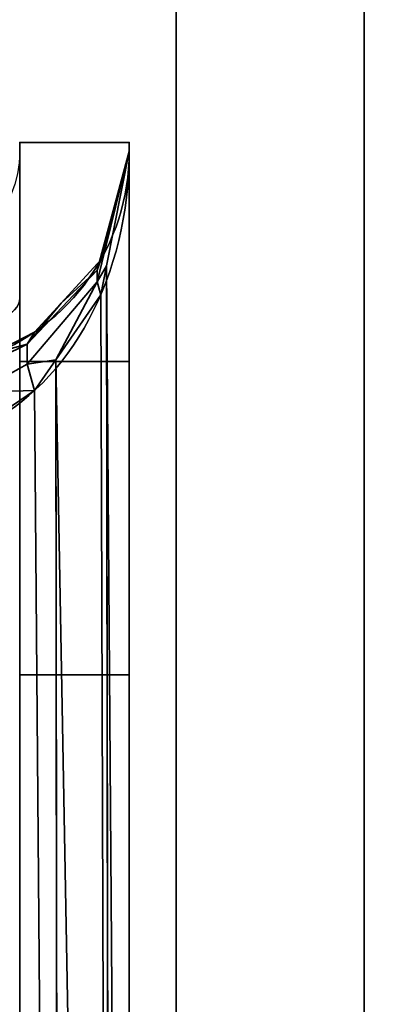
# Model space of a CAD drawing. Header units: millimetres. Extents: x -488 to 6688, y -115 to 115.
# Tile 519 of 656: x 1134.8 to 1137.14, y -3.1 to 3.18. Entities that reach past the tile are written whole.
import ezdxf

# ---------------------------------------------------------------- set-up
doc = ezdxf.new("R2010")
doc.units = ezdxf.units.MM
doc.layers.add('151', color=7, linetype='Continuous', true_color=0xffffff)

# ---------------------------------------------------------------- blocks, each defined once
blk = doc.blocks.new('UG_SURFACE_002')
at = {"layer": '151', "color": 252, "linetype": 'Continuous', "lineweight": 35}
for points in [[(2037.4999, -15, 2194.2501), (2037.4999, 115, 2194.2501), (962.5, 115, 2194.2501), (962.5, -15, 2194.2501)], [(1112.5, -15, 2044.25), (1112.5, 115, 2044.25), (1887.5, 115, 2044.25), (1887.5, -15, 2044.25)]]:
    blk.add_3dface(points, dxfattribs=at)
blk = doc.blocks.new('UG_SURFACE_115')
at = {"layer": '151', "color": 252, "linetype": 'Continuous', "lineweight": 35}
for points in [[(1135.5, 2.4, 1166.25), (1135.5, 2.4, 981.25), (1134.8, 2.4, 981.25), (1134.8, 2.4, 1166.25)], [(1135.5, 1, 1166.25), (1135.5, 2.4, 1166.25), (1134.8, 2.4, 1166.25), (1134.8, 1, 1166.25)], [(1134.8, -18.0201, 981.25), (1134.8, 2.4, 981.25), (1135.5, 2.4, 981.25), (1135.5, -18.0201, 981.25)], [(1135.5, 2.4, 981.25), (1135.5, -6.686, 985.2349), (1135.5, -7.1779, 984.9508)], [(1135.5, -7.1779, 984.9508), (1135.5, -7.7428, 984.8915), (1135.5, -18.0201, 981.25), (1135.5, 2.4, 981.25)], [(1135.5, 2.4, 981.25), (1135.5, -6.234, 986.25), (1135.5, -6.3521, 985.6944)], [(1135.5, 2.4, 981.25), (1135.5, 2.4, 1166.25), (1135.5, 2.341, 1006.8141)], [(1135.5, -6.3521, 985.6944), (1135.5, -6.686, 985.2349), (1135.5, 2.4, 981.25)], [(1135.5, 2.341, 1006.8141), (1135.5, -6.234, 986.25), (1135.5, 2.4, 981.25)], [(1135.5, 2.4, 1166.25), (1135.5, 2.341, 1165.6859), (1135.5, 2.341, 1006.8141)], [(1135.5, 2.4, 1166.25), (1135.5, 1, 1166.25), (1135.5, 2.341, 1165.6859)], [(1135.295, 1.5094, 1165.1908), (1135.5, 2.341, 1165.6859), (1135.3548, 1.6119, 1165.3718)], [(1135.3611, 1.8146, 1165.1392), (1135.5, 2.341, 1165.6859), (1135.295, 1.5849, 1165.0817)], [(1135.5, 2.341, 1165.6859), (1135.295, 1.5094, 1165.1908), (1135.295, 1.5849, 1165.0817)], [(1135.295, 1.5849, 1007.4183), (1135.5, 2.341, 1006.8141), (1135.3611, 1.8146, 1007.3608)], [(1135.3548, 1.6119, 1007.1282), (1135.5, 2.341, 1006.8141), (1135.295, 1.5094, 1007.3092)], [(1135.5, 2.341, 1006.8141), (1135.295, 1.5849, 1007.4183), (1135.295, 1.5094, 1007.3092)], [(1135.3548, 1.6119, 1165.3718), (1135.5, 2.341, 1165.6859), (1135.5, -18.0201, 1173.3412)], [(1135.5, -18.0201, 999.1588), (1135.5, 2.341, 1006.8141), (1135.3548, 1.6119, 1007.1282)], [(1135.5, 2.341, 1006.8141), (1135.5, 2.341, 1165.6859), (1135.3611, 1.8146, 1165.1392), (1135.3611, 1.8146, 1007.3608)], [(1135.5, 2.341, 1006.8141), (1135.5, -4.7428, 996.1085), (1135.5, -4.1779, 996.0492)], [(1135.5, -18.0201, 1173.3412), (1135.5, 2.341, 1165.6859), (1135.5, 1, 1166.25)], [(1135.5, 2.341, 1006.8141), (1135.5, -3.686, 995.7651), (1135.5, -3.3521, 995.3056)], [(1135.5, 2.341, 1006.8141), (1135.5, -18.0201, 999.1588), (1135.5, -5.283, 995.933), (1135.5, -4.7428, 996.1085)], [(1135.5, -4.1779, 996.0492), (1135.5, -3.686, 995.7651), (1135.5, 2.341, 1006.8141)], [(1135.5, -6.3521, 986.8056), (1135.5, 2.341, 1006.8141), (1135.5, -3.3521, 994.1944)], [(1135.5, 2.341, 1006.8141), (1135.5, -6.3521, 986.8056), (1135.5, -6.234, 986.25)], [(1135.5, -3.3521, 995.3056), (1135.5, -3.234, 994.75), (1135.5, 2.341, 1006.8141)], [(1135.5, 2.341, 1006.8141), (1135.5, -3.234, 994.75), (1135.5, -3.3521, 994.1944)], [(1135.295, 1.5849, 1165.0817), (1135.3178, 1.6503, 1164.9686), (1135.3611, 1.8146, 1165.1392)], [(1135.3611, 1.8146, 1007.3608), (1135.3178, 1.6503, 1007.5314), (1135.295, 1.5849, 1007.4183)], [(1135.3178, 1.6503, 1007.5314), (1135.3611, 1.8146, 1165.1392), (1135.3178, 1.6503, 1164.9686)], [(1135.3178, 1.6503, 1007.5314), (1135.3611, 1.8146, 1007.3608), (1135.3611, 1.8146, 1165.1392)], [(1135.065, 1.3742, 1164.6819), (1135.3178, 1.6503, 1164.9686), (1135.295, 1.5849, 1165.0817)], [(1135.3178, 1.6503, 1164.9686), (1135.065, 1.3742, 1007.8181), (1135.3178, 1.6503, 1007.5314)], [(1135.3178, 1.6503, 1164.9686), (1135.065, 1.3742, 1164.6819), (1135.065, 1.3742, 1007.8181)], [(1135.295, 1.5849, 1007.4183), (1135.3178, 1.6503, 1007.5314), (1135.065, 1.3742, 1007.8181)], [(1135.295, 1.5849, 1165.0817), (1134.8485, 1.112, 1164.6972), (1135.065, 1.3742, 1164.6819)], [(1135.295, 1.5849, 1165.0817), (1135.295, 1.5094, 1165.1908), (1134.8485, 0.983, 1164.8835), (1134.8485, 1.112, 1164.6972)], [(1135.065, 1.3742, 1007.8181), (1134.8485, 1.112, 1007.8028), (1135.295, 1.5849, 1007.4183)], [(1135.295, 1.5094, 1007.3092), (1135.295, 1.5849, 1007.4183), (1134.8485, 1.112, 1007.8028), (1134.8485, 0.983, 1007.6165)], [(1135.3548, 1.6119, 1165.3718), (1135.3178, 1.4265, 1165.2919), (1135.295, 1.5094, 1165.1908)], [(1135.295, 1.5094, 1007.3092), (1135.3178, 1.4265, 1007.2081), (1135.3548, 1.6119, 1007.1282)], [(1135.3178, 1.4265, 1165.2919), (1135.3548, 1.6119, 1165.3718), (1135.3824, -18.2166, 1172.8187)], [(1135.3824, -18.2166, 999.6814), (1135.3548, 1.6119, 1007.1282), (1135.3178, 1.4265, 1007.2081)], [(1135.5, -18.0201, 1173.3412), (1135.3862, -18.2146, 1172.8238), (1135.3548, 1.6119, 1165.3718)], [(1135.3862, -18.2146, 1172.8238), (1135.3824, -18.2166, 1172.8187), (1135.3548, 1.6119, 1165.3718)], [(1135.3548, 1.6119, 1007.1282), (1135.3824, -18.2166, 999.6814), (1135.3862, -18.2146, 999.6762)], [(1135.3548, 1.6119, 1007.1282), (1135.3862, -18.2146, 999.6762), (1135.5, -18.0201, 999.1588)], [(1135.0309, 1.0117, 1165.1131), (1134.8485, 0.983, 1164.8835), (1135.295, 1.5094, 1165.1908)], [(1135.295, 1.5094, 1007.3092), (1134.8485, 0.983, 1007.6165), (1135.0309, 1.0117, 1007.3869)], [(1135.295, 1.5094, 1165.1908), (1135.3178, 1.4265, 1165.2919), (1135.0309, 1.0117, 1165.1131)], [(1135.0309, 1.0117, 1007.3869), (1135.3178, 1.4265, 1007.2081), (1135.295, 1.5094, 1007.3092)], [(1135.0309, 1.0117, 1165.1131), (1135.3178, 1.4265, 1165.2919), (1135.3824, -18.2166, 1172.8187)], [(1135.3824, -18.2166, 999.6814), (1135.3178, 1.4265, 1007.2081), (1135.0309, 1.0117, 1007.3869)], [(1134.8485, 1.112, 1164.6972), (1134.895, 1.1886, 1164.4892), (1135.065, 1.3742, 1164.6819)], [(1135.065, 1.3742, 1007.8181), (1134.895, 1.1886, 1008.0109), (1134.8485, 1.112, 1007.8028)], [(1134.895, 1.1886, 1008.0109), (1135.065, 1.3742, 1164.6819), (1134.895, 1.1886, 1164.4892)], [(1134.895, 1.1886, 1008.0109), (1135.065, 1.3742, 1007.8181), (1135.065, 1.3742, 1164.6819)], [(1134.6321, 1.0547, 1164.35), (1134.895, 1.1886, 1164.4892), (1134.8485, 1.112, 1164.6972)], [(1134.895, 1.1886, 1164.4892), (1134.6321, 1.0547, 1008.15), (1134.895, 1.1886, 1008.0109)], [(1134.895, 1.1886, 1164.4892), (1134.6321, 1.0547, 1164.35), (1134.6321, 1.0547, 1008.15)], [(1134.8485, 1.112, 1007.8028), (1134.895, 1.1886, 1008.0109), (1134.6321, 1.0547, 1008.15)], [(1134.8485, 1.112, 1164.6972), (1134.5266, 0.9546, 1164.5662), (1134.6321, 1.0547, 1164.35)], [(1134.8485, 1.112, 1164.6972), (1134.8485, 0.983, 1164.8835), (1134.5266, 0.8049, 1164.7823), (1134.5266, 0.9546, 1164.5662)], [(1134.6321, 1.0547, 1008.15), (1134.5266, 0.9546, 1007.9339), (1134.8485, 1.112, 1007.8028)], [(1134.8485, 0.983, 1007.6165), (1134.8485, 1.112, 1007.8028), (1134.5266, 0.9546, 1007.9339), (1134.5266, 0.8049, 1007.7177)], [(1135.0309, 1.0117, 1165.1131), (1134.895, 0.8152, 1165.0285), (1134.8485, 0.983, 1164.8835)], [(1134.8485, 0.983, 1007.6165), (1134.895, 0.8152, 1007.4716), (1135.0309, 1.0117, 1007.3869)], [(1134.895, 0.8152, 1165.0285), (1135.0309, 1.0117, 1165.1131), (1135.0532, -18.3807, 1172.3822)], [(1135.0532, -18.3807, 1000.1178), (1135.0309, 1.0117, 1007.3869), (1134.895, 0.8152, 1007.4716)], [(1135.3824, -18.2166, 1172.8187), (1135.056, -18.38, 1172.3839), (1135.0309, 1.0117, 1165.1131)], [(1135.056, -18.38, 1172.3839), (1135.0532, -18.3807, 1172.3822), (1135.0309, 1.0117, 1165.1131)], [(1135.0309, 1.0117, 1007.3869), (1135.0532, -18.3807, 1000.1178), (1135.056, -18.38, 1000.1161)], [(1135.0309, 1.0117, 1007.3869), (1135.056, -18.38, 1000.1161), (1135.3824, -18.2166, 999.6814)], [(1134.5266, 0.8049, 1164.7823), (1134.8485, 0.983, 1164.8835), (1134.895, 0.8152, 1165.0285)], [(1134.895, 0.8152, 1007.4716), (1134.8485, 0.983, 1007.6165), (1134.5266, 0.8049, 1007.7177)], [(1134.8, 1, 1178.6225), (1135.5, 1, 1178.6225), (1135.5, 1, 1166.25), (1134.8, 1, 1166.25)], [(1134.8, -1, 1191.25), (1135.5, -1, 1191.25), (1135.5, 1, 1178.6225), (1134.8, 1, 1178.6225)], [(1135.5, -18.0201, 1191.25), (1135.5, 1, 1166.25), (1135.5, -5.7051, 1176.9471)], [(1135.5, -3.686, 1178.7652), (1135.5, -3.3521, 1178.3056), (1135.5, 1, 1178.6225), (1135.5, -1, 1191.25)], [(1135.5, -3.3521, 1178.3056), (1135.5, -3.234, 1177.75), (1135.5, 1, 1178.6225)], [(1135.5, 1, 1166.25), (1135.5, -18.0201, 1191.25), (1135.5, -18.0201, 1173.3412)], [(1135.5, 1, 1166.25), (1135.5, -5.283, 1176.567), (1135.5, -5.7051, 1176.9471)], [(1135.5, 1, 1166.25), (1135.5, -4.7428, 1176.3915), (1135.5, -5.283, 1176.567)], [(1135.5, 1, 1166.25), (1135.5, -4.1779, 1176.4508), (1135.5, -4.7428, 1176.3915)], [(1135.5, 1, 1166.25), (1135.5, -3.686, 1176.7348), (1135.5, -4.1779, 1176.4508)], [(1135.5, 1, 1166.25), (1135.5, -3.3521, 1177.1944), (1135.5, -3.686, 1176.7348)], [(1135.5, 1, 1166.25), (1135.5, -3.234, 1177.75), (1135.5, -3.3521, 1177.1944)], [(1135.5, 1, 1166.25), (1135.5, 1, 1178.6225), (1135.5, -3.234, 1177.75)], [(1134.895, 0.8152, 1165.0285), (1134.5648, 0.5925, 1164.9325), (1134.5266, 0.8049, 1164.7823)], [(1134.5266, 0.8049, 1007.7177), (1134.5648, 0.5925, 1007.5675), (1134.895, 0.8152, 1007.4716)], [(1134.5648, 0.5925, 1164.9325), (1134.895, 0.8152, 1165.0285), (1135.0532, -18.3807, 1172.3822)], [(1135.0532, -18.3807, 1000.1178), (1134.895, 0.8152, 1007.4716), (1134.5648, 0.5925, 1007.5675)], [(1135.0532, -18.3807, 1172.3822), (1134.5648, -18.4849, 1172.1051), (1134.5648, 0.5925, 1164.9325)], [(1134.5648, 0.5925, 1007.5675), (1134.5648, -18.4849, 1000.3949), (1135.0532, -18.3807, 1000.1178)], [(1135.5, -18.0201, 1191.25), (1135.5, -1, 1191.25), (1134.8, -1, 1191.25), (1134.8, -18.0201, 1191.25)], [(1135.5, -1, 1191.25), (1135.5, -4.1779, 1179.0491), (1135.5, -3.686, 1178.7652)], [(1135.5, -1, 1191.25), (1135.5, -7.1779, 1187.5491), (1135.5, -6.686, 1187.2652)], [(1135.5, -1, 1191.25), (1135.5, -6.234, 1186.25), (1135.5, -4.7428, 1179.1085), (1135.5, -4.1779, 1179.0491)], [(1135.5, -6.686, 1187.2652), (1135.5, -6.3521, 1186.8056), (1135.5, -1, 1191.25)], [(1135.5, -1, 1191.25), (1135.5, -18.0201, 1191.25), (1135.5, -7.7428, 1187.6086), (1135.5, -7.1779, 1187.5491)], [(1135.5, -6.3521, 1186.8056), (1135.5, -6.234, 1186.25), (1135.5, -1, 1191.25)]]:
    blk.add_3dface(points, dxfattribs=at)
blk = doc.blocks.new('UG_SURFACE_118')
at = {"layer": '151', "color": 252, "linetype": 'Continuous', "lineweight": 35}
for points in [[(1135.5, 2.4, 1166.25), (1135.5, 2.4, 981.25), (1134.8, 2.4, 981.25), (1134.8, 2.4, 1166.25)], [(1135.5, 1, 1166.25), (1135.5, 2.4, 1166.25), (1134.8, 2.4, 1166.25), (1134.8, 1, 1166.25)], [(1134.8, -18.0201, 981.25), (1134.8, 2.4, 981.25), (1135.5, 2.4, 981.25), (1135.5, -18.0201, 981.25)], [(1135.5, 2.4, 981.25), (1135.5, -6.686, 985.2349), (1135.5, -7.1779, 984.9508)], [(1135.5, -7.1779, 984.9508), (1135.5, -7.7428, 984.8915), (1135.5, -18.0201, 981.25), (1135.5, 2.4, 981.25)], [(1135.5, 2.4, 981.25), (1135.5, -6.234, 986.25), (1135.5, -6.3521, 985.6944)], [(1135.5, 2.4, 981.25), (1135.5, 2.4, 1166.25), (1135.5, 2.341, 1006.8141)], [(1135.5, -6.3521, 985.6944), (1135.5, -6.686, 985.2349), (1135.5, 2.4, 981.25)], [(1135.5, 2.341, 1006.8141), (1135.5, -6.234, 986.25), (1135.5, 2.4, 981.25)], [(1135.5, 2.4, 1166.25), (1135.5, 2.341, 1165.6859), (1135.5, 2.341, 1006.8141)], [(1135.5, 2.4, 1166.25), (1135.5, 1, 1166.25), (1135.5, 2.341, 1165.6859)], [(1135.295, 1.5094, 1165.1908), (1135.5, 2.341, 1165.6859), (1135.3548, 1.6119, 1165.3718)], [(1135.3611, 1.8146, 1165.1392), (1135.5, 2.341, 1165.6859), (1135.295, 1.5849, 1165.0817)], [(1135.5, 2.341, 1165.6859), (1135.295, 1.5094, 1165.1908), (1135.295, 1.5849, 1165.0817)], [(1135.295, 1.5849, 1007.4183), (1135.5, 2.341, 1006.8141), (1135.3611, 1.8146, 1007.3608)], [(1135.3548, 1.6119, 1007.1282), (1135.5, 2.341, 1006.8141), (1135.295, 1.5094, 1007.3092)], [(1135.5, 2.341, 1006.8141), (1135.295, 1.5849, 1007.4183), (1135.295, 1.5094, 1007.3092)], [(1135.3548, 1.6119, 1165.3718), (1135.5, 2.341, 1165.6859), (1135.5, -18.0201, 1173.3412)], [(1135.5, -18.0201, 999.1588), (1135.5, 2.341, 1006.8141), (1135.3548, 1.6119, 1007.1282)], [(1135.5, 2.341, 1006.8141), (1135.5, 2.341, 1165.6859), (1135.3611, 1.8146, 1165.1392), (1135.3611, 1.8146, 1007.3608)], [(1135.5, 2.341, 1006.8141), (1135.5, -4.7428, 996.1085), (1135.5, -4.1779, 996.0492)], [(1135.5, -18.0201, 1173.3412), (1135.5, 2.341, 1165.6859), (1135.5, 1, 1166.25)], [(1135.5, 2.341, 1006.8141), (1135.5, -3.686, 995.7651), (1135.5, -3.3521, 995.3056)], [(1135.5, 2.341, 1006.8141), (1135.5, -18.0201, 999.1588), (1135.5, -5.283, 995.933), (1135.5, -4.7428, 996.1085)], [(1135.5, -4.1779, 996.0492), (1135.5, -3.686, 995.7651), (1135.5, 2.341, 1006.8141)], [(1135.5, -6.3521, 986.8056), (1135.5, 2.341, 1006.8141), (1135.5, -3.3521, 994.1944)], [(1135.5, 2.341, 1006.8141), (1135.5, -6.3521, 986.8056), (1135.5, -6.234, 986.25)], [(1135.5, -3.3521, 995.3056), (1135.5, -3.234, 994.75), (1135.5, 2.341, 1006.8141)], [(1135.5, 2.341, 1006.8141), (1135.5, -3.234, 994.75), (1135.5, -3.3521, 994.1944)], [(1135.295, 1.5849, 1165.0817), (1135.3178, 1.6503, 1164.9686), (1135.3611, 1.8146, 1165.1392)], [(1135.3611, 1.8146, 1007.3608), (1135.3178, 1.6503, 1007.5314), (1135.295, 1.5849, 1007.4183)], [(1135.3178, 1.6503, 1007.5314), (1135.3611, 1.8146, 1165.1392), (1135.3178, 1.6503, 1164.9686)], [(1135.3178, 1.6503, 1007.5314), (1135.3611, 1.8146, 1007.3608), (1135.3611, 1.8146, 1165.1392)], [(1135.065, 1.3742, 1164.6819), (1135.3178, 1.6503, 1164.9686), (1135.295, 1.5849, 1165.0817)], [(1135.3178, 1.6503, 1164.9686), (1135.065, 1.3742, 1007.8181), (1135.3178, 1.6503, 1007.5314)], [(1135.3178, 1.6503, 1164.9686), (1135.065, 1.3742, 1164.6819), (1135.065, 1.3742, 1007.8181)], [(1135.295, 1.5849, 1007.4183), (1135.3178, 1.6503, 1007.5314), (1135.065, 1.3742, 1007.8181)], [(1135.295, 1.5849, 1165.0817), (1134.8485, 1.112, 1164.6972), (1135.065, 1.3742, 1164.6819)], [(1135.295, 1.5849, 1165.0817), (1135.295, 1.5094, 1165.1908), (1134.8485, 0.983, 1164.8835), (1134.8485, 1.112, 1164.6972)], [(1135.065, 1.3742, 1007.8181), (1134.8485, 1.112, 1007.8028), (1135.295, 1.5849, 1007.4183)], [(1135.295, 1.5094, 1007.3092), (1135.295, 1.5849, 1007.4183), (1134.8485, 1.112, 1007.8028), (1134.8485, 0.983, 1007.6165)], [(1135.3548, 1.6119, 1165.3718), (1135.3178, 1.4265, 1165.2919), (1135.295, 1.5094, 1165.1908)], [(1135.295, 1.5094, 1007.3092), (1135.3178, 1.4265, 1007.2081), (1135.3548, 1.6119, 1007.1282)], [(1135.3178, 1.4265, 1165.2919), (1135.3548, 1.6119, 1165.3718), (1135.3824, -18.2166, 1172.8187)], [(1135.3824, -18.2166, 999.6814), (1135.3548, 1.6119, 1007.1282), (1135.3178, 1.4265, 1007.2081)], [(1135.5, -18.0201, 1173.3412), (1135.3862, -18.2146, 1172.8238), (1135.3548, 1.6119, 1165.3718)], [(1135.3862, -18.2146, 1172.8238), (1135.3824, -18.2166, 1172.8187), (1135.3548, 1.6119, 1165.3718)], [(1135.3548, 1.6119, 1007.1282), (1135.3824, -18.2166, 999.6814), (1135.3862, -18.2146, 999.6762)], [(1135.3548, 1.6119, 1007.1282), (1135.3862, -18.2146, 999.6762), (1135.5, -18.0201, 999.1588)], [(1135.0309, 1.0117, 1165.1131), (1134.8485, 0.983, 1164.8835), (1135.295, 1.5094, 1165.1908)], [(1135.295, 1.5094, 1007.3092), (1134.8485, 0.983, 1007.6165), (1135.0309, 1.0117, 1007.3869)], [(1135.295, 1.5094, 1165.1908), (1135.3178, 1.4265, 1165.2919), (1135.0309, 1.0117, 1165.1131)], [(1135.0309, 1.0117, 1007.3869), (1135.3178, 1.4265, 1007.2081), (1135.295, 1.5094, 1007.3092)], [(1135.0309, 1.0117, 1165.1131), (1135.3178, 1.4265, 1165.2919), (1135.3824, -18.2166, 1172.8187)], [(1135.3824, -18.2166, 999.6814), (1135.3178, 1.4265, 1007.2081), (1135.0309, 1.0117, 1007.3869)], [(1134.8485, 1.112, 1164.6972), (1134.895, 1.1886, 1164.4892), (1135.065, 1.3742, 1164.6819)], [(1135.065, 1.3742, 1007.8181), (1134.895, 1.1886, 1008.0109), (1134.8485, 1.112, 1007.8028)], [(1134.895, 1.1886, 1008.0109), (1135.065, 1.3742, 1164.6819), (1134.895, 1.1886, 1164.4892)], [(1134.895, 1.1886, 1008.0109), (1135.065, 1.3742, 1007.8181), (1135.065, 1.3742, 1164.6819)], [(1134.6321, 1.0547, 1164.35), (1134.895, 1.1886, 1164.4892), (1134.8485, 1.112, 1164.6972)], [(1134.895, 1.1886, 1164.4892), (1134.6321, 1.0547, 1008.15), (1134.895, 1.1886, 1008.0109)], [(1134.895, 1.1886, 1164.4892), (1134.6321, 1.0547, 1164.35), (1134.6321, 1.0547, 1008.15)], [(1134.8485, 1.112, 1007.8028), (1134.895, 1.1886, 1008.0109), (1134.6321, 1.0547, 1008.15)], [(1134.8485, 1.112, 1164.6972), (1134.5266, 0.9546, 1164.5662), (1134.6321, 1.0547, 1164.35)], [(1134.8485, 1.112, 1164.6972), (1134.8485, 0.983, 1164.8835), (1134.5266, 0.8049, 1164.7823), (1134.5266, 0.9546, 1164.5662)], [(1134.6321, 1.0547, 1008.15), (1134.5266, 0.9546, 1007.9339), (1134.8485, 1.112, 1007.8028)], [(1134.8485, 0.983, 1007.6165), (1134.8485, 1.112, 1007.8028), (1134.5266, 0.9546, 1007.9339), (1134.5266, 0.8049, 1007.7177)], [(1135.0309, 1.0117, 1165.1131), (1134.895, 0.8152, 1165.0285), (1134.8485, 0.983, 1164.8835)], [(1134.8485, 0.983, 1007.6165), (1134.895, 0.8152, 1007.4716), (1135.0309, 1.0117, 1007.3869)], [(1134.895, 0.8152, 1165.0285), (1135.0309, 1.0117, 1165.1131), (1135.0532, -18.3807, 1172.3822)], [(1135.0532, -18.3807, 1000.1178), (1135.0309, 1.0117, 1007.3869), (1134.895, 0.8152, 1007.4716)], [(1135.3824, -18.2166, 1172.8187), (1135.056, -18.38, 1172.3839), (1135.0309, 1.0117, 1165.1131)], [(1135.056, -18.38, 1172.3839), (1135.0532, -18.3807, 1172.3822), (1135.0309, 1.0117, 1165.1131)], [(1135.0309, 1.0117, 1007.3869), (1135.0532, -18.3807, 1000.1178), (1135.056, -18.38, 1000.1161)], [(1135.0309, 1.0117, 1007.3869), (1135.056, -18.38, 1000.1161), (1135.3824, -18.2166, 999.6814)], [(1134.5266, 0.8049, 1164.7823), (1134.8485, 0.983, 1164.8835), (1134.895, 0.8152, 1165.0285)], [(1134.895, 0.8152, 1007.4716), (1134.8485, 0.983, 1007.6165), (1134.5266, 0.8049, 1007.7177)], [(1134.8, 1, 1178.6225), (1135.5, 1, 1178.6225), (1135.5, 1, 1166.25), (1134.8, 1, 1166.25)], [(1134.8, -1, 1191.25), (1135.5, -1, 1191.25), (1135.5, 1, 1178.6225), (1134.8, 1, 1178.6225)], [(1135.5, -18.0201, 1191.25), (1135.5, 1, 1166.25), (1135.5, -5.7051, 1176.9471)], [(1135.5, -3.686, 1178.7652), (1135.5, -3.3521, 1178.3056), (1135.5, 1, 1178.6225), (1135.5, -1, 1191.25)], [(1135.5, -3.3521, 1178.3056), (1135.5, -3.234, 1177.75), (1135.5, 1, 1178.6225)], [(1135.5, 1, 1166.25), (1135.5, -18.0201, 1191.25), (1135.5, -18.0201, 1173.3412)], [(1135.5, 1, 1166.25), (1135.5, -5.283, 1176.567), (1135.5, -5.7051, 1176.9471)], [(1135.5, 1, 1166.25), (1135.5, -4.7428, 1176.3915), (1135.5, -5.283, 1176.567)], [(1135.5, 1, 1166.25), (1135.5, -4.1779, 1176.4508), (1135.5, -4.7428, 1176.3915)], [(1135.5, 1, 1166.25), (1135.5, -3.686, 1176.7348), (1135.5, -4.1779, 1176.4508)], [(1135.5, 1, 1166.25), (1135.5, -3.3521, 1177.1944), (1135.5, -3.686, 1176.7348)], [(1135.5, 1, 1166.25), (1135.5, -3.234, 1177.75), (1135.5, -3.3521, 1177.1944)], [(1135.5, 1, 1166.25), (1135.5, 1, 1178.6225), (1135.5, -3.234, 1177.75)], [(1134.895, 0.8152, 1165.0285), (1134.5648, 0.5925, 1164.9325), (1134.5266, 0.8049, 1164.7823)], [(1134.5266, 0.8049, 1007.7177), (1134.5648, 0.5925, 1007.5675), (1134.895, 0.8152, 1007.4716)], [(1134.5648, 0.5925, 1164.9325), (1134.895, 0.8152, 1165.0285), (1135.0532, -18.3807, 1172.3822)], [(1135.0532, -18.3807, 1000.1178), (1134.895, 0.8152, 1007.4716), (1134.5648, 0.5925, 1007.5675)], [(1135.0532, -18.3807, 1172.3822), (1134.5648, -18.4849, 1172.1051), (1134.5648, 0.5925, 1164.9325)], [(1134.5648, 0.5925, 1007.5675), (1134.5648, -18.4849, 1000.3949), (1135.0532, -18.3807, 1000.1178)], [(1135.5, -18.0201, 1191.25), (1135.5, -1, 1191.25), (1134.8, -1, 1191.25), (1134.8, -18.0201, 1191.25)], [(1135.5, -1, 1191.25), (1135.5, -4.1779, 1179.0491), (1135.5, -3.686, 1178.7652)], [(1135.5, -1, 1191.25), (1135.5, -7.1779, 1187.5491), (1135.5, -6.686, 1187.2652)], [(1135.5, -1, 1191.25), (1135.5, -6.234, 1186.25), (1135.5, -4.7428, 1179.1085), (1135.5, -4.1779, 1179.0491)], [(1135.5, -6.686, 1187.2652), (1135.5, -6.3521, 1186.8056), (1135.5, -1, 1191.25)], [(1135.5, -1, 1191.25), (1135.5, -18.0201, 1191.25), (1135.5, -7.7428, 1187.6086), (1135.5, -7.1779, 1187.5491)], [(1135.5, -6.3521, 1186.8056), (1135.5, -6.234, 1186.25), (1135.5, -1, 1191.25)]]:
    blk.add_3dface(points, dxfattribs=at)
blk = doc.blocks.new('UG_SURFACE_125')
at = {"layer": '151', "color": 252, "linetype": 'Continuous', "lineweight": 35}
for points in [[(1135.5, 2.4, 1166.25), (1135.5, 2.4, 981.25), (1134.8, 2.4, 981.25), (1134.8, 2.4, 1166.25)], [(1135.5, 1, 1166.25), (1135.5, 2.4, 1166.25), (1134.8, 2.4, 1166.25), (1134.8, 1, 1166.25)], [(1134.8, -18.0201, 981.25), (1134.8, 2.4, 981.25), (1135.5, 2.4, 981.25), (1135.5, -18.0201, 981.25)], [(1135.5, 2.4, 981.25), (1135.5, -6.686, 985.2349), (1135.5, -7.1779, 984.9508)], [(1135.5, -7.1779, 984.9508), (1135.5, -7.7428, 984.8915), (1135.5, -18.0201, 981.25), (1135.5, 2.4, 981.25)], [(1135.5, 2.4, 981.25), (1135.5, -6.234, 986.25), (1135.5, -6.3521, 985.6944)], [(1135.5, 2.4, 981.25), (1135.5, 2.4, 1166.25), (1135.5, 2.341, 1006.8141)], [(1135.5, -6.3521, 985.6944), (1135.5, -6.686, 985.2349), (1135.5, 2.4, 981.25)], [(1135.5, 2.341, 1006.8141), (1135.5, -6.234, 986.25), (1135.5, 2.4, 981.25)], [(1135.5, 2.4, 1166.25), (1135.5, 2.341, 1165.6859), (1135.5, 2.341, 1006.8141)], [(1135.5, 2.4, 1166.25), (1135.5, 1, 1166.25), (1135.5, 2.341, 1165.6859)], [(1135.295, 1.5094, 1165.1908), (1135.5, 2.341, 1165.6859), (1135.3548, 1.6119, 1165.3718)], [(1135.3611, 1.8146, 1165.1392), (1135.5, 2.341, 1165.6859), (1135.295, 1.5849, 1165.0817)], [(1135.5, 2.341, 1165.6859), (1135.295, 1.5094, 1165.1908), (1135.295, 1.5849, 1165.0817)], [(1135.295, 1.5849, 1007.4183), (1135.5, 2.341, 1006.8141), (1135.3611, 1.8146, 1007.3608)], [(1135.3548, 1.6119, 1007.1282), (1135.5, 2.341, 1006.8141), (1135.295, 1.5094, 1007.3092)], [(1135.5, 2.341, 1006.8141), (1135.295, 1.5849, 1007.4183), (1135.295, 1.5094, 1007.3092)], [(1135.3548, 1.6119, 1165.3718), (1135.5, 2.341, 1165.6859), (1135.5, -18.0201, 1173.3412)], [(1135.5, -18.0201, 999.1588), (1135.5, 2.341, 1006.8141), (1135.3548, 1.6119, 1007.1282)], [(1135.5, 2.341, 1006.8141), (1135.5, 2.341, 1165.6859), (1135.3611, 1.8146, 1165.1392), (1135.3611, 1.8146, 1007.3608)], [(1135.5, 2.341, 1006.8141), (1135.5, -4.7428, 996.1085), (1135.5, -4.1779, 996.0492)], [(1135.5, -18.0201, 1173.3412), (1135.5, 2.341, 1165.6859), (1135.5, 1, 1166.25)], [(1135.5, 2.341, 1006.8141), (1135.5, -3.686, 995.7651), (1135.5, -3.3521, 995.3056)], [(1135.5, 2.341, 1006.8141), (1135.5, -18.0201, 999.1588), (1135.5, -5.283, 995.933), (1135.5, -4.7428, 996.1085)], [(1135.5, -4.1779, 996.0492), (1135.5, -3.686, 995.7651), (1135.5, 2.341, 1006.8141)], [(1135.5, -6.3521, 986.8056), (1135.5, 2.341, 1006.8141), (1135.5, -3.3521, 994.1944)], [(1135.5, 2.341, 1006.8141), (1135.5, -6.3521, 986.8056), (1135.5, -6.234, 986.25)], [(1135.5, -3.3521, 995.3056), (1135.5, -3.234, 994.75), (1135.5, 2.341, 1006.8141)], [(1135.5, 2.341, 1006.8141), (1135.5, -3.234, 994.75), (1135.5, -3.3521, 994.1944)], [(1135.295, 1.5849, 1165.0817), (1135.3178, 1.6503, 1164.9686), (1135.3611, 1.8146, 1165.1392)], [(1135.3611, 1.8146, 1007.3608), (1135.3178, 1.6503, 1007.5314), (1135.295, 1.5849, 1007.4183)], [(1135.3178, 1.6503, 1007.5314), (1135.3611, 1.8146, 1165.1392), (1135.3178, 1.6503, 1164.9686)], [(1135.3178, 1.6503, 1007.5314), (1135.3611, 1.8146, 1007.3608), (1135.3611, 1.8146, 1165.1392)], [(1135.065, 1.3742, 1164.6819), (1135.3178, 1.6503, 1164.9686), (1135.295, 1.5849, 1165.0817)], [(1135.3178, 1.6503, 1164.9686), (1135.065, 1.3742, 1007.8181), (1135.3178, 1.6503, 1007.5314)], [(1135.3178, 1.6503, 1164.9686), (1135.065, 1.3742, 1164.6819), (1135.065, 1.3742, 1007.8181)], [(1135.295, 1.5849, 1007.4183), (1135.3178, 1.6503, 1007.5314), (1135.065, 1.3742, 1007.8181)], [(1135.295, 1.5849, 1165.0817), (1134.8485, 1.112, 1164.6972), (1135.065, 1.3742, 1164.6819)], [(1135.295, 1.5849, 1165.0817), (1135.295, 1.5094, 1165.1908), (1134.8485, 0.983, 1164.8835), (1134.8485, 1.112, 1164.6972)], [(1135.065, 1.3742, 1007.8181), (1134.8485, 1.112, 1007.8028), (1135.295, 1.5849, 1007.4183)], [(1135.295, 1.5094, 1007.3092), (1135.295, 1.5849, 1007.4183), (1134.8485, 1.112, 1007.8028), (1134.8485, 0.983, 1007.6165)], [(1135.3548, 1.6119, 1165.3718), (1135.3178, 1.4265, 1165.2919), (1135.295, 1.5094, 1165.1908)], [(1135.295, 1.5094, 1007.3092), (1135.3178, 1.4265, 1007.2081), (1135.3548, 1.6119, 1007.1282)], [(1135.3178, 1.4265, 1165.2919), (1135.3548, 1.6119, 1165.3718), (1135.3824, -18.2166, 1172.8187)], [(1135.3824, -18.2166, 999.6814), (1135.3548, 1.6119, 1007.1282), (1135.3178, 1.4265, 1007.2081)], [(1135.5, -18.0201, 1173.3412), (1135.3862, -18.2146, 1172.8238), (1135.3548, 1.6119, 1165.3718)], [(1135.3862, -18.2146, 1172.8238), (1135.3824, -18.2166, 1172.8187), (1135.3548, 1.6119, 1165.3718)], [(1135.3548, 1.6119, 1007.1282), (1135.3824, -18.2166, 999.6814), (1135.3862, -18.2146, 999.6762)], [(1135.3548, 1.6119, 1007.1282), (1135.3862, -18.2146, 999.6762), (1135.5, -18.0201, 999.1588)], [(1135.0309, 1.0117, 1165.1131), (1134.8485, 0.983, 1164.8835), (1135.295, 1.5094, 1165.1908)], [(1135.295, 1.5094, 1007.3092), (1134.8485, 0.983, 1007.6165), (1135.0309, 1.0117, 1007.3869)], [(1135.295, 1.5094, 1165.1908), (1135.3178, 1.4265, 1165.2919), (1135.0309, 1.0117, 1165.1131)], [(1135.0309, 1.0117, 1007.3869), (1135.3178, 1.4265, 1007.2081), (1135.295, 1.5094, 1007.3092)], [(1135.0309, 1.0117, 1165.1131), (1135.3178, 1.4265, 1165.2919), (1135.3824, -18.2166, 1172.8187)], [(1135.3824, -18.2166, 999.6814), (1135.3178, 1.4265, 1007.2081), (1135.0309, 1.0117, 1007.3869)], [(1134.8485, 1.112, 1164.6972), (1134.895, 1.1886, 1164.4892), (1135.065, 1.3742, 1164.6819)], [(1135.065, 1.3742, 1007.8181), (1134.895, 1.1886, 1008.0109), (1134.8485, 1.112, 1007.8028)], [(1134.895, 1.1886, 1008.0109), (1135.065, 1.3742, 1164.6819), (1134.895, 1.1886, 1164.4892)], [(1134.895, 1.1886, 1008.0109), (1135.065, 1.3742, 1007.8181), (1135.065, 1.3742, 1164.6819)], [(1134.6321, 1.0547, 1164.35), (1134.895, 1.1886, 1164.4892), (1134.8485, 1.112, 1164.6972)], [(1134.895, 1.1886, 1164.4892), (1134.6321, 1.0547, 1008.15), (1134.895, 1.1886, 1008.0109)], [(1134.895, 1.1886, 1164.4892), (1134.6321, 1.0547, 1164.35), (1134.6321, 1.0547, 1008.15)], [(1134.8485, 1.112, 1007.8028), (1134.895, 1.1886, 1008.0109), (1134.6321, 1.0547, 1008.15)], [(1134.8485, 1.112, 1164.6972), (1134.5266, 0.9546, 1164.5662), (1134.6321, 1.0547, 1164.35)], [(1134.8485, 1.112, 1164.6972), (1134.8485, 0.983, 1164.8835), (1134.5266, 0.8049, 1164.7823), (1134.5266, 0.9546, 1164.5662)], [(1134.6321, 1.0547, 1008.15), (1134.5266, 0.9546, 1007.9339), (1134.8485, 1.112, 1007.8028)], [(1134.8485, 0.983, 1007.6165), (1134.8485, 1.112, 1007.8028), (1134.5266, 0.9546, 1007.9339), (1134.5266, 0.8049, 1007.7177)], [(1135.0309, 1.0117, 1165.1131), (1134.895, 0.8152, 1165.0285), (1134.8485, 0.983, 1164.8835)], [(1134.8485, 0.983, 1007.6165), (1134.895, 0.8152, 1007.4716), (1135.0309, 1.0117, 1007.3869)], [(1134.895, 0.8152, 1165.0285), (1135.0309, 1.0117, 1165.1131), (1135.0532, -18.3807, 1172.3822)], [(1135.0532, -18.3807, 1000.1178), (1135.0309, 1.0117, 1007.3869), (1134.895, 0.8152, 1007.4716)], [(1135.3824, -18.2166, 1172.8187), (1135.056, -18.38, 1172.3839), (1135.0309, 1.0117, 1165.1131)], [(1135.056, -18.38, 1172.3839), (1135.0532, -18.3807, 1172.3822), (1135.0309, 1.0117, 1165.1131)], [(1135.0309, 1.0117, 1007.3869), (1135.0532, -18.3807, 1000.1178), (1135.056, -18.38, 1000.1161)], [(1135.0309, 1.0117, 1007.3869), (1135.056, -18.38, 1000.1161), (1135.3824, -18.2166, 999.6814)], [(1134.5266, 0.8049, 1164.7823), (1134.8485, 0.983, 1164.8835), (1134.895, 0.8152, 1165.0285)], [(1134.895, 0.8152, 1007.4716), (1134.8485, 0.983, 1007.6165), (1134.5266, 0.8049, 1007.7177)], [(1134.8, 1, 1178.6225), (1135.5, 1, 1178.6225), (1135.5, 1, 1166.25), (1134.8, 1, 1166.25)], [(1134.8, -1, 1191.25), (1135.5, -1, 1191.25), (1135.5, 1, 1178.6225), (1134.8, 1, 1178.6225)], [(1135.5, -18.0201, 1191.25), (1135.5, 1, 1166.25), (1135.5, -5.7051, 1176.9471)], [(1135.5, -3.686, 1178.7652), (1135.5, -3.3521, 1178.3056), (1135.5, 1, 1178.6225), (1135.5, -1, 1191.25)], [(1135.5, -3.3521, 1178.3056), (1135.5, -3.234, 1177.75), (1135.5, 1, 1178.6225)], [(1135.5, 1, 1166.25), (1135.5, -18.0201, 1191.25), (1135.5, -18.0201, 1173.3412)], [(1135.5, 1, 1166.25), (1135.5, -5.283, 1176.567), (1135.5, -5.7051, 1176.9471)], [(1135.5, 1, 1166.25), (1135.5, -4.7428, 1176.3915), (1135.5, -5.283, 1176.567)], [(1135.5, 1, 1166.25), (1135.5, -4.1779, 1176.4508), (1135.5, -4.7428, 1176.3915)], [(1135.5, 1, 1166.25), (1135.5, -3.686, 1176.7348), (1135.5, -4.1779, 1176.4508)], [(1135.5, 1, 1166.25), (1135.5, -3.3521, 1177.1944), (1135.5, -3.686, 1176.7348)], [(1135.5, 1, 1166.25), (1135.5, -3.234, 1177.75), (1135.5, -3.3521, 1177.1944)], [(1135.5, 1, 1166.25), (1135.5, 1, 1178.6225), (1135.5, -3.234, 1177.75)], [(1134.895, 0.8152, 1165.0285), (1134.5648, 0.5925, 1164.9325), (1134.5266, 0.8049, 1164.7823)], [(1134.5266, 0.8049, 1007.7177), (1134.5648, 0.5925, 1007.5675), (1134.895, 0.8152, 1007.4716)], [(1134.5648, 0.5925, 1164.9325), (1134.895, 0.8152, 1165.0285), (1135.0532, -18.3807, 1172.3822)], [(1135.0532, -18.3807, 1000.1178), (1134.895, 0.8152, 1007.4716), (1134.5648, 0.5925, 1007.5675)], [(1135.0532, -18.3807, 1172.3822), (1134.5648, -18.4849, 1172.1051), (1134.5648, 0.5925, 1164.9325)], [(1134.5648, 0.5925, 1007.5675), (1134.5648, -18.4849, 1000.3949), (1135.0532, -18.3807, 1000.1178)], [(1135.5, -18.0201, 1191.25), (1135.5, -1, 1191.25), (1134.8, -1, 1191.25), (1134.8, -18.0201, 1191.25)], [(1135.5, -1, 1191.25), (1135.5, -4.1779, 1179.0491), (1135.5, -3.686, 1178.7652)], [(1135.5, -1, 1191.25), (1135.5, -7.1779, 1187.5491), (1135.5, -6.686, 1187.2652)], [(1135.5, -1, 1191.25), (1135.5, -6.234, 1186.25), (1135.5, -4.7428, 1179.1085), (1135.5, -4.1779, 1179.0491)], [(1135.5, -6.686, 1187.2652), (1135.5, -6.3521, 1186.8056), (1135.5, -1, 1191.25)], [(1135.5, -1, 1191.25), (1135.5, -18.0201, 1191.25), (1135.5, -7.7428, 1187.6086), (1135.5, -7.1779, 1187.5491)], [(1135.5, -6.3521, 1186.8056), (1135.5, -6.234, 1186.25), (1135.5, -1, 1191.25)]]:
    blk.add_3dface(points, dxfattribs=at)
blk = doc.blocks.new('UG_SURFACE_126')
at = {"layer": '151', "color": 252, "linetype": 'Continuous', "lineweight": 35}
for points in [[(1135.8, -22.22, 2021.45), (1135.8, 12.92, 2021.45), (1135.8, 12.92, -10.75), (1135.8, -22.22, -10.75)], [(1137, -22.22, 2020.2501), (1137, 12.92, 2020.2501), (1135.8, 12.92, 2021.45), (1135.8, -22.22, 2021.45)], [(1137, 12.92, -10.75), (1137, -22.22, -10.75), (1135.8, -22.22, -10.75), (1135.8, 12.92, -10.75)], [(1137, -22.22, 2020.2501), (1137, -22.22, -10.75), (1137, 12.92, -10.75), (1137, 12.92, 2020.2501)]]:
    blk.add_3dface(points, dxfattribs=at)
blk = doc.blocks.new('UG_SURFACE_127')
at = {"layer": '151', "color": 252, "linetype": 'Continuous', "lineweight": 35}
for points in [[(1135.8, -22.22, 2021.45), (1135.8, 12.92, 2021.45), (1135.8, 12.92, -10.75), (1135.8, -22.22, -10.75)], [(1137, -22.22, 2020.2501), (1137, 12.92, 2020.2501), (1135.8, 12.92, 2021.45), (1135.8, -22.22, 2021.45)], [(1137, 12.92, -10.75), (1137, -22.22, -10.75), (1135.8, -22.22, -10.75), (1135.8, 12.92, -10.75)], [(1137, -22.22, 2020.2501), (1137, -22.22, -10.75), (1137, 12.92, -10.75), (1137, 12.92, 2020.2501)]]:
    blk.add_3dface(points, dxfattribs=at)
blk = doc.blocks.new('UG_SURFACE_129')
at = {"layer": '151', "color": 252, "linetype": 'Continuous', "lineweight": 35}
for points in [[(1135.8, -22.22, 2021.45), (1864.2, -22.22, 2021.45), (1864.2, 12.92, 2021.45), (1135.8, 12.92, 2021.45)], [(1137, 12.92, 2020.2501), (1137, -22.22, 2020.2501), (1135.8, -22.22, 2021.45), (1135.8, 12.92, 2021.45)], [(1137, -22.22, 2020.2501), (1137, 12.92, 2020.2501), (1863, 12.92, 2020.2501), (1863, -22.22, 2020.2501)]]:
    blk.add_3dface(points, dxfattribs=at)

msp = doc.modelspace()

# ---------------------------------------------------------------- linework, layer by layer
at = {"layer": '151', "color": 251, "linetype": 'Continuous', "lineweight": -3, "true_color": 0x636466}
for p, q in [((1135.8, -22.22, 2021.45), (1135.8, 12.92, 2021.45)), ((1135.8, -22.22, 2021.45), (1135.8, 12.92, 2021.45)), ((1135.8, -22.22, 2021.45), (1135.8, 12.92, 2021.45)), ((1135.8, 12.92, -10.75), (1135.8, -22.22, -10.75)), ((1135.8, 12.92, -10.75), (1135.8, -22.22, -10.75)), ((1137, 12.92, -10.75), (1137, -22.22, -10.75)), ((1137, 12.92, -10.75), (1137, -22.22, -10.75)), ((1137, -22.22, 2020.25), (1137, 12.92, 2020.25)), ((1137, -22.22, 2020.25), (1137, 12.92, 2020.25)), ((1137, -22.22, 2020.25), (1137, 12.92, 2020.25)), ((1135.5, 2.4, 981.25), (1134.8, 2.4, 981.25)), ((1134.8, -18.0201, 981.25), (1134.8, 2.4, 981.25)), ((1134.8, 2.4, 1166.25), (1134.8, 2.4, 981.25)), ((1134.8, 2.4, 1166.25), (1134.8, 1, 1166.25)), ((1135.5, 2.4, 1166.25), (1134.8, 2.4, 1166.25)), ((1135.5, 2.4, 1166.25), (1134.8, 2.4, 1166.25)), ((1134.8, 2.4, 1166.25), (1134.8, 1, 1166.25)), ((1134.8, -18.0201, 981.25), (1134.8, 2.4, 981.25)), ((1135.5, 2.4, 981.25), (1134.8, 2.4, 981.25)), ((1134.8, 2.4, 1166.25), (1134.8, 2.4, 981.25)), ((1134.8, 2.4, 1166.25), (1134.8, 1, 1166.25)), ((1135.5, 2.4, 1166.25), (1134.8, 2.4, 1166.25)), ((1135.5, 2.4, 981.25), (1134.8, 2.4, 981.25)), ((1134.8, -18.0201, 981.25), (1134.8, 2.4, 981.25)), ((1134.8, 2.4, 1166.25), (1134.8, 2.4, 981.25)), ((1135.5, -18.0201, 981.25), (1135.5, 2.4, 981.25)), ((1135.5, 1, 1166.25), (1135.5, 2.4, 1166.25)), ((1135.5, 2.4, 1166.25), (1135.5, 2.4, 981.25)), ((1135.5, 2.4, 1166.25), (1135.5, 2.4, 981.25)), ((1135.5, 1, 1166.25), (1135.5, 2.4, 1166.25)), ((1135.5, -18.0201, 981.25), (1135.5, 2.4, 981.25)), ((1135.5, -18.0201, 981.25), (1135.5, 2.4, 981.25)), ((1135.5, 2.4, 1166.25), (1135.5, 2.4, 981.25)), ((1135.5, 1, 1166.25), (1135.5, 2.4, 1166.25)), ((1134.8, 2.341, 1007.8733), (1134.8, 2.341, 1164.6267)), ((1134.8, 2.341, 1007.8733), (1134.8, 2.341, 1164.6267)), ((1134.8, 2.341, 1007.8733), (1134.8, 2.341, 1164.6267)), ((1135.5, -18.0201, 1173.3412), (1135.5, 2.341, 1165.6859)), ((1135.5, 2.341, 1006.8141), (1135.5, -18.0201, 999.1588)), ((1135.5, 2.341, 1165.6859), (1135.5, 2.341, 1006.8141)), ((1135.5, 2.341, 1006.8141), (1135.5, -18.0201, 999.1588)), ((1135.5, 2.341, 1165.6859), (1135.5, 2.341, 1006.8141)), ((1135.5, -18.0201, 1173.3412), (1135.5, 2.341, 1165.6859)), ((1135.5, -18.0201, 1173.3412), (1135.5, 2.341, 1165.6859)), ((1135.5, 2.341, 1165.6859), (1135.5, 2.341, 1006.8141)), ((1135.5, 2.341, 1006.8141), (1135.5, -18.0201, 999.1588)), ((1134.8, -18.0201, 999.1588), (1134.8, 1.4058, 1006.4624)), ((1134.8, 1.4058, 1166.0376), (1134.8, -18.0201, 1173.3412)), ((1134.8, 1.4058, 1166.0376), (1134.8, -18.0201, 1173.3412)), ((1134.8, -18.0201, 999.1588), (1134.8, 1.4058, 1006.4624)), ((1134.8, -18.0201, 999.1588), (1134.8, 1.4058, 1006.4624)), ((1134.8, 1.4058, 1166.0376), (1134.8, -18.0201, 1173.3412)), ((1134.8, 1, 1178.6225), (1134.8, 1, 1166.25)), ((1134.8, -1, 1191.25), (1134.8, 1, 1178.6225)), ((1135.5, 1, 1166.25), (1134.8, 1, 1166.25)), ((1134.8, 1, 1178.6225), (1135.5, 1, 1178.6225)), ((1134.8, 1, 1178.6225), (1135.5, 1, 1178.6225)), ((1134.8, 1, 1178.6225), (1134.8, 1, 1166.25)), ((1134.8, -1, 1191.25), (1134.8, 1, 1178.6225)), ((1135.5, 1, 1166.25), (1134.8, 1, 1166.25)), ((1135.5, 1, 1166.25), (1134.8, 1, 1166.25)), ((1134.8, 1, 1178.6225), (1135.5, 1, 1178.6225)), ((1134.8, 1, 1178.6225), (1134.8, 1, 1166.25)), ((1134.8, -1, 1191.25), (1134.8, 1, 1178.6225)), ((1135.5, 1, 1178.6225), (1135.5, 1, 1166.25)), ((1135.5, 1, 1178.6225), (1135.5, -1, 1191.25)), ((1135.5, 1, 1178.6225), (1135.5, 1, 1166.25)), ((1135.5, 1, 1178.6225), (1135.5, -1, 1191.25)), ((1135.5, 1, 1178.6225), (1135.5, 1, 1166.25)), ((1135.5, 1, 1178.6225), (1135.5, -1, 1191.25)), ((1134.8, -18.0201, 1191.25), (1134.8, -1, 1191.25)), ((1135.5, -1, 1191.25), (1134.8, -1, 1191.25)), ((1134.8, -18.0201, 1191.25), (1134.8, -1, 1191.25)), ((1135.5, -1, 1191.25), (1134.8, -1, 1191.25)), ((1135.5, -1, 1191.25), (1134.8, -1, 1191.25)), ((1134.8, -18.0201, 1191.25), (1134.8, -1, 1191.25)), ((1135.5, -18.0201, 1191.25), (1135.5, -1, 1191.25)), ((1135.5, -18.0201, 1191.25), (1135.5, -1, 1191.25)), ((1135.5, -18.0201, 1191.25), (1135.5, -1, 1191.25))]:
    msp.add_line(p, q, dxfattribs=at)
at = {"layer": '151', "color": 251, "linetype": 'Continuous', "lineweight": -3, "true_color": 0x636466, "extrusion": (0, 0, -1)}
for centre in [(-1134.1, 2.341, -1164.6267), (-1134.1, 2.341, -1007.8733), (-1134.1, 2.341, -1007.8733), (-1134.1, 2.341, -1164.6267), (-1134.1, 2.341, -1007.8733), (-1134.1, 2.341, -1164.6267)]:
    msp.add_arc(centre, 0.7, 180, 270, dxfattribs=at)
at = {"layer": '151', "color": 251, "linetype": 'Continuous', "lineweight": -3, "true_color": 0x636466, "extrusion": (0, 0.936029, 0.351924)}
msp.add_arc((-1134.1, 941.583, 355.5138), 0.7, 109.38818, 180, dxfattribs=at)
msp.add_arc((-1134.1, 941.583, 355.5138), 0.7, 109.38818, 180, dxfattribs=at)
msp.add_arc((-1134.1, 941.583, 355.5138), 0.7, 109.38818, 180, dxfattribs=at)
at = {"layer": '151', "color": 251, "linetype": 'Continuous', "lineweight": -3, "true_color": 0x636466, "extrusion": (0, 0.936029, -0.351924)}
msp.add_arc((-1134.1, 1091.9393, -409.0404), 0.7, 180, 250.61182, dxfattribs=at)
msp.add_arc((-1134.1, 1091.9393, -409.0404), 0.7, 180, 250.61182, dxfattribs=at)
msp.add_arc((-1134.1, 1091.9393, -409.0404), 0.7, 180, 250.61182, dxfattribs=at)
at = {"layer": '151', "color": 251, "linetype": 'Continuous', "lineweight": -3, "true_color": 0x636466, "extrusion": (-2.37351e-16, -0.395731, -0.918367)}
msp.add_ellipse((1134.1, 2.341, 1006.8141), major_axis=(0, 1.8537, -0.7988), ratio=0.69361, start_param=1.570796, end_param=2.803205, dxfattribs=at)
msp.add_ellipse((1134.1, 2.341, 1006.8141), major_axis=(0, 1.8537, -0.7988), ratio=0.69361, start_param=1.570796, end_param=2.803205, dxfattribs=at)
msp.add_ellipse((1134.1, 2.341, 1006.8141), major_axis=(0, 1.8537, -0.7988), ratio=0.69361, start_param=1.570796, end_param=2.803205, dxfattribs=at)
at = {"layer": '151', "color": 251, "linetype": 'Continuous', "lineweight": -3, "true_color": 0x636466, "extrusion": (4.32051e-16, 0.72035, -0.69361)}
msp.add_ellipse((1134.1, 2.341, 1165.6859), major_axis=(0, 1.4, 1.454), ratio=0.69361, start_param=1.570796, end_param=2.803205, dxfattribs=at)
msp.add_ellipse((1134.1, 2.341, 1165.6859), major_axis=(0, 1.4, 1.454), ratio=0.69361, start_param=1.570796, end_param=2.803205, dxfattribs=at)
msp.add_ellipse((1134.1, 2.341, 1165.6859), major_axis=(0, 1.4, 1.454), ratio=0.69361, start_param=1.570796, end_param=2.803205, dxfattribs=at)
at = {"layer": '151', "color": 251, "linetype": 'Continuous', "lineweight": -3, "true_color": 0x636466, "extrusion": (4.32051e-16, 0.72035, 0.69361)}
msp.add_ellipse((1134.1, 2.341, 1006.8141), major_axis=(0, 1.4, -1.454), ratio=0.69361, start_param=3.47998, end_param=4.712389, dxfattribs=at)
msp.add_ellipse((1134.1, 2.341, 1006.8141), major_axis=(0, 1.4, -1.454), ratio=0.69361, start_param=3.47998, end_param=4.712389, dxfattribs=at)
msp.add_ellipse((1134.1, 2.341, 1006.8141), major_axis=(0, 1.4, -1.454), ratio=0.69361, start_param=3.47998, end_param=4.712389, dxfattribs=at)
at = {"layer": '151', "color": 251, "linetype": 'Continuous', "lineweight": -3, "true_color": 0x636466, "extrusion": (-2.37351e-16, -0.395731, 0.918367)}
msp.add_ellipse((1134.1, 2.341, 1165.6859), major_axis=(0, 1.8537, 0.7988), ratio=0.69361, start_param=3.47998, end_param=4.712389, dxfattribs=at)
msp.add_ellipse((1134.1, 2.341, 1165.6859), major_axis=(0, 1.8537, 0.7988), ratio=0.69361, start_param=3.47998, end_param=4.712389, dxfattribs=at)
msp.add_ellipse((1134.1, 2.341, 1165.6859), major_axis=(0, 1.8537, 0.7988), ratio=0.69361, start_param=3.47998, end_param=4.712389, dxfattribs=at)
at = {"layer": '151', "color": 251, "linetype": 'Continuous', "lineweight": -3, "true_color": 0x636466, "extrusion": (1, 0, 0)}
for centre, major_axis, start_param, end_param in [((1134.8, 0.941, 1007.8733), (0, 0, -1.4957), 0.338388, 1.570796), ((1134.8, 0.941, 1164.6267), (0, 0, 1.4957), 4.712389, 5.944798), ((1134.8, 0.941, 1164.6267), (0, 0, 1.4957), 4.712389, 5.944798), ((1134.8, 0.941, 1007.8733), (0, 0, -1.4957), 0.338388, 1.570796), ((1134.8, 0.941, 1164.6267), (0, 0, 1.4957), 4.712389, 5.944798), ((1134.8, 0.941, 1007.8733), (0, 0, -1.4957), 0.338388, 1.570796)]:
    msp.add_ellipse(centre, major_axis=major_axis, ratio=0.936029, start_param=start_param, end_param=end_param, dxfattribs=at)

# ---------------------------------------------------------------- block references
at = {"layer": '151', "color": 251, "linetype": 'Continuous', "lineweight": -3, "true_color": 0x636466}
for name in ['UG_SURFACE_002', 'UG_SURFACE_126', 'UG_SURFACE_127', 'UG_SURFACE_129', 'UG_SURFACE_115', 'UG_SURFACE_118', 'UG_SURFACE_125']:
    msp.add_blockref(name, (0, 0), dxfattribs=at)

doc.saveas('drawing.dxf')
